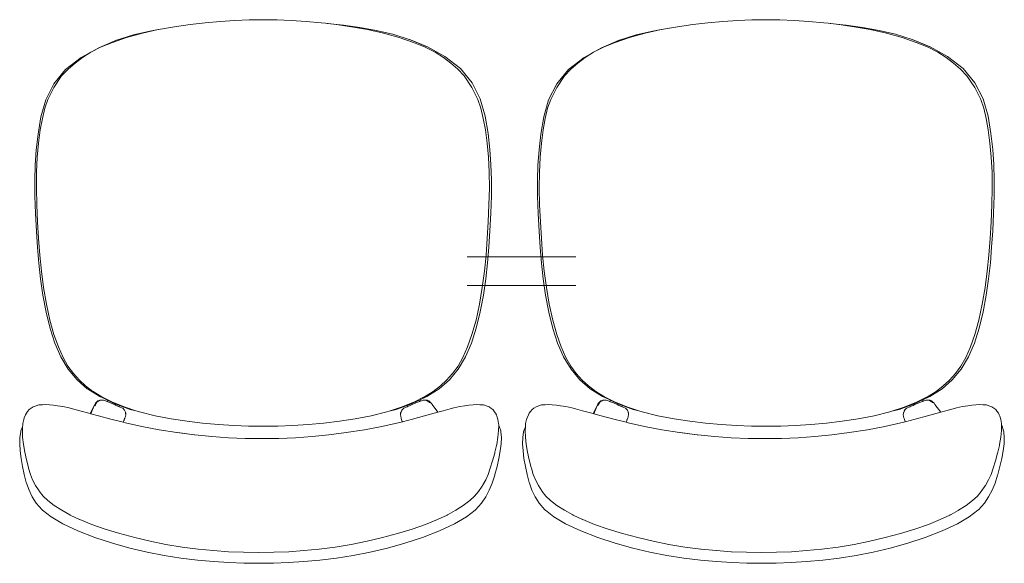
# Model space of a CAD drawing. Header units: feet. Extents: x 8 to 127, y 6 to 90.
# Tile 474 of 538: x 52.082 to 52.601, y 60.692 to 60.979. Entities that reach past the tile are written whole.
import ezdxf

# ---------------------------------------------------------------- set-up
doc = ezdxf.new("R2010")
doc.units = ezdxf.units.FT
doc.header["$MEASUREMENT"] = 0
doc.layers.add('MOBILIÁRIO - móveis', color=250, linetype='Continuous')

msp = doc.modelspace()

# ---------------------------------------------------------------- linework, layer by layer
at = {"layer": 'MOBILIÁRIO - móveis', "lineweight": 5}
for p, q in [((52.15915, 60.97456), (52.1634, 60.97529)), ((52.17149, 60.97647), (52.1634, 60.97529)), ((52.17149, 60.97647), (52.17941, 60.97739)), ((52.18735, 60.9781), (52.17941, 60.97739)), ((52.18735, 60.9781), (52.19515, 60.9786)), ((52.20265, 60.97891), (52.19515, 60.9786)), ((52.20265, 60.97891), (52.21, 60.97902)), ((52.21735, 60.97891), (52.21, 60.97902)), ((52.22484, 60.9786), (52.21735, 60.97891)), ((52.23263, 60.9781), (52.22484, 60.9786)), ((52.24056, 60.97739), (52.23263, 60.9781)), ((52.24286, 60.97712), (52.24056, 60.97739)), ((52.24382, 60.97704), (52.24286, 60.97712)), ((52.24846, 60.97647), (52.24286, 60.97712)), ((52.25236, 60.97606), (52.24382, 60.97704)), ((52.25653, 60.97529), (52.24846, 60.97647)), ((52.26096, 60.97484), (52.25236, 60.97606)), ((52.26498, 60.97383), (52.25653, 60.97529)), ((52.42415, 60.97456), (52.4284, 60.97529)), ((52.43649, 60.97647), (52.4284, 60.97529)), ((52.43649, 60.97647), (52.44441, 60.97739)), ((52.45235, 60.9781), (52.44441, 60.97739)), ((52.45235, 60.9781), (52.46015, 60.9786)), ((52.46765, 60.97891), (52.46015, 60.9786)), ((52.46765, 60.97891), (52.475, 60.97902)), ((52.48235, 60.97891), (52.475, 60.97902)), ((52.48984, 60.9786), (52.48235, 60.97891)), ((52.49763, 60.9781), (52.48984, 60.9786)), ((52.50556, 60.97739), (52.49763, 60.9781)), ((52.50786, 60.97712), (52.50556, 60.97739)), ((52.50882, 60.97704), (52.50786, 60.97712)), ((52.51346, 60.97647), (52.50786, 60.97712)), ((52.51736, 60.97606), (52.50882, 60.97704)), ((52.52153, 60.97529), (52.51346, 60.97647)), ((52.52596, 60.97484), (52.51736, 60.97606)), ((52.52998, 60.97383), (52.52153, 60.97529)), ((52.14164, 60.97101), (52.13284, 60.96822)), ((52.13811, 60.96965), (52.1464, 60.97199)), ((52.15038, 60.97303), (52.14164, 60.97101)), ((52.15472, 60.97379), (52.1464, 60.97199)), ((52.15472, 60.97379), (52.15038, 60.97303)), ((52.15493, 60.97383), (52.15472, 60.97379)), ((52.15493, 60.97383), (52.15818, 60.97439)), ((52.15906, 60.97455), (52.15818, 60.97439)), ((52.15915, 60.97456), (52.15906, 60.97455)), ((52.2696, 60.97338), (52.26096, 60.97484)), ((52.27348, 60.97199), (52.26498, 60.97383)), ((52.2783, 60.9714), (52.2696, 60.97338)), ((52.28174, 60.96965), (52.27348, 60.97199)), ((52.28707, 60.96866), (52.2783, 60.9714)), ((52.40664, 60.97101), (52.39784, 60.96822)), ((52.40311, 60.96965), (52.4114, 60.97199)), ((52.41538, 60.97303), (52.40664, 60.97101)), ((52.41972, 60.97379), (52.4114, 60.97199)), ((52.41972, 60.97379), (52.41538, 60.97303)), ((52.41993, 60.97383), (52.41972, 60.97379)), ((52.41993, 60.97383), (52.42318, 60.97439)), ((52.42406, 60.97455), (52.42318, 60.97439)), ((52.42415, 60.97456), (52.42406, 60.97455)), ((52.5346, 60.97338), (52.52596, 60.97484)), ((52.53848, 60.97199), (52.52998, 60.97383)), ((52.5433, 60.9714), (52.5346, 60.97338)), ((52.54674, 60.96965), (52.53848, 60.97199)), ((52.55207, 60.96866), (52.5433, 60.9714)), ((52.13238, 60.96804), (52.1234, 60.96423)), ((52.12385, 60.96442), (52.13274, 60.96818)), ((52.12434, 60.96449), (52.13058, 60.96707)), ((52.13058, 60.96707), (52.13811, 60.96965)), ((52.13238, 60.96804), (52.13274, 60.96818)), ((52.13284, 60.96822), (52.13274, 60.96818)), ((52.28174, 60.96965), (52.28924, 60.96707)), ((52.28707, 60.96866), (52.28711, 60.96864)), ((52.28711, 60.96864), (52.28761, 60.96848)), ((52.29597, 60.96488), (52.28711, 60.96864)), ((52.28761, 60.96848), (52.28766, 60.96846)), ((52.28766, 60.96846), (52.2966, 60.9647)), ((52.29546, 60.96449), (52.28924, 60.96707)), ((52.39738, 60.96804), (52.3884, 60.96423)), ((52.38885, 60.96442), (52.39774, 60.96818)), ((52.38934, 60.96449), (52.39558, 60.96707)), ((52.39558, 60.96707), (52.40311, 60.96965)), ((52.39738, 60.96804), (52.39774, 60.96818)), ((52.39784, 60.96822), (52.39774, 60.96818)), ((52.54674, 60.96965), (52.55424, 60.96707)), ((52.55207, 60.96866), (52.55211, 60.96864)), ((52.55211, 60.96864), (52.55261, 60.96848)), ((52.56097, 60.96488), (52.55211, 60.96864)), ((52.55261, 60.96848), (52.55266, 60.96846)), ((52.55266, 60.96846), (52.5616, 60.9647)), ((52.56046, 60.96449), (52.55424, 60.96707)), ((52.11417, 60.95911), (52.12336, 60.96422)), ((52.11477, 60.9591), (52.11915, 60.96186)), ((52.11915, 60.96186), (52.12434, 60.96449)), ((52.1234, 60.96423), (52.12336, 60.96422)), ((52.29546, 60.96449), (52.30064, 60.96186)), ((52.2966, 60.9647), (52.30575, 60.95962)), ((52.305, 60.9591), (52.30064, 60.96186)), ((52.30575, 60.95962), (52.31397, 60.95329)), ((52.37917, 60.95911), (52.38836, 60.96422)), ((52.37977, 60.9591), (52.38415, 60.96186)), ((52.38415, 60.96186), (52.38934, 60.96449)), ((52.3884, 60.96423), (52.38836, 60.96422)), ((52.56046, 60.96449), (52.56564, 60.96186)), ((52.5616, 60.9647), (52.57075, 60.95962)), ((52.57, 60.9591), (52.56564, 60.96186)), ((52.57075, 60.95962), (52.57897, 60.95329)), ((52.10592, 60.95278), (52.11417, 60.95911)), ((52.10721, 60.95291), (52.1109, 60.95614)), ((52.11477, 60.9591), (52.1109, 60.95614)), ((52.30886, 60.95614), (52.305, 60.9591)), ((52.31255, 60.95291), (52.30886, 60.95614)), ((52.37092, 60.95278), (52.37917, 60.95911)), ((52.37221, 60.95291), (52.3759, 60.95614)), ((52.37977, 60.9591), (52.3759, 60.95614)), ((52.57386, 60.95614), (52.57, 60.9591)), ((52.57755, 60.95291), (52.57386, 60.95614)), ((52.09974, 60.94333), (52.10384, 60.94935)), ((52.09977, 60.94527), (52.10592, 60.95278)), ((52.10384, 60.94935), (52.10721, 60.95291)), ((52.31255, 60.95291), (52.31591, 60.94935)), ((52.31397, 60.95329), (52.32012, 60.94576)), ((52.32001, 60.94333), (52.31591, 60.94935)), ((52.36474, 60.94333), (52.36884, 60.94935)), ((52.36477, 60.94527), (52.37092, 60.95278)), ((52.36884, 60.94935), (52.37221, 60.95291)), ((52.57755, 60.95291), (52.58091, 60.94935)), ((52.57897, 60.95329), (52.58512, 60.94576)), ((52.58501, 60.94333), (52.58091, 60.94935)), ((52.09549, 60.93681), (52.09977, 60.94527)), ((52.32012, 60.94576), (52.32441, 60.93726)), ((52.36049, 60.93681), (52.36477, 60.94527)), ((52.58512, 60.94576), (52.58941, 60.93726)), ((52.09656, 60.93697), (52.09974, 60.94333)), ((52.32318, 60.93697), (52.32001, 60.94333)), ((52.36156, 60.93697), (52.36474, 60.94333)), ((52.58818, 60.93697), (52.58501, 60.94333)), ((52.09288, 60.92775), (52.09549, 60.93681)), ((52.09497, 60.93231), (52.09656, 60.93697)), ((52.32318, 60.93697), (52.32477, 60.93231)), ((52.32441, 60.93726), (52.32704, 60.92814)), ((52.35788, 60.92775), (52.36049, 60.93681)), ((52.35997, 60.93231), (52.36156, 60.93697)), ((52.58818, 60.93697), (52.58977, 60.93231)), ((52.58941, 60.93726), (52.59204, 60.92814)), ((52.09368, 60.92701), (52.09497, 60.93231)), ((52.32607, 60.92701), (52.32477, 60.93231)), ((52.35868, 60.92701), (52.35997, 60.93231)), ((52.59107, 60.92701), (52.58977, 60.93231)), ((52.09139, 60.9187), (52.09288, 60.92775)), ((52.09368, 60.92701), (52.0926, 60.92095)), ((52.32715, 60.92095), (52.32607, 60.92701)), ((52.32704, 60.92814), (52.32855, 60.91904)), ((52.35639, 60.9187), (52.35788, 60.92775)), ((52.35868, 60.92701), (52.3576, 60.92095)), ((52.59215, 60.92095), (52.59107, 60.92701)), ((52.59204, 60.92814), (52.59355, 60.91904)), ((52.09044, 60.91036), (52.09139, 60.9187)), ((52.09168, 60.91402), (52.0926, 60.92095)), ((52.32808, 60.91402), (52.32715, 60.92095)), ((52.32855, 60.91904), (52.32952, 60.91065)), ((52.35544, 60.91036), (52.35639, 60.9187)), ((52.35668, 60.91402), (52.3576, 60.92095)), ((52.59308, 60.91402), (52.59215, 60.92095)), ((52.59355, 60.91904), (52.59452, 60.91065)), ((52.09168, 60.91402), (52.09099, 60.90647)), ((52.32878, 60.90647), (52.32808, 60.91402)), ((52.35668, 60.91402), (52.35599, 60.90647)), ((52.59378, 60.90647), (52.59308, 60.91402)), ((52.08988, 60.9024), (52.09044, 60.91036)), ((52.32952, 60.91065), (52.33008, 60.90265)), ((52.35488, 60.9024), (52.35544, 60.91036)), ((52.59452, 60.91065), (52.59508, 60.90265)), ((52.09062, 60.89857), (52.09099, 60.90647)), ((52.32915, 60.89857), (52.32878, 60.90647)), ((52.33008, 60.90265), (52.33034, 60.89463)), ((52.35562, 60.89857), (52.35599, 60.90647)), ((52.59415, 60.89857), (52.59378, 60.90647)), ((52.59508, 60.90265), (52.59534, 60.89463)), ((52.08964, 60.89442), (52.08988, 60.9024)), ((52.09062, 60.89857), (52.09054, 60.89025)), ((52.32924, 60.89025), (52.32915, 60.89857)), ((52.35464, 60.89442), (52.35488, 60.9024)), ((52.35562, 60.89857), (52.35554, 60.89025)), ((52.59424, 60.89025), (52.59415, 60.89857)), ((52.08968, 60.88605), (52.08964, 60.89442)), ((52.33034, 60.89463), (52.3303, 60.88623)), ((52.35468, 60.88605), (52.35464, 60.89442)), ((52.59534, 60.89463), (52.5953, 60.88623)), ((52.09073, 60.88143), (52.09054, 60.89025)), ((52.32905, 60.88143), (52.32924, 60.89025)), ((52.35573, 60.88143), (52.35554, 60.89025)), ((52.59405, 60.88143), (52.59424, 60.89025)), ((52.09, 60.87682), (52.08968, 60.88605)), ((52.3303, 60.88623), (52.33, 60.87696)), ((52.355, 60.87682), (52.35468, 60.88605)), ((52.5953, 60.88623), (52.595, 60.87696)), ((52.09051, 60.86756), (52.09, 60.87682)), ((52.09073, 60.88143), (52.09112, 60.87244)), ((52.32867, 60.87244), (52.32905, 60.88143)), ((52.33, 60.87696), (52.3295, 60.86767)), ((52.35551, 60.86756), (52.355, 60.87682)), ((52.35573, 60.88143), (52.35612, 60.87244)), ((52.59367, 60.87244), (52.59405, 60.88143)), ((52.595, 60.87696), (52.5945, 60.86767)), ((52.09165, 60.86361), (52.09112, 60.87244)), ((52.32815, 60.86361), (52.32867, 60.87244)), ((52.35665, 60.86361), (52.35612, 60.87244)), ((52.59315, 60.86361), (52.59367, 60.87244)), ((52.09106, 60.85899), (52.09051, 60.86756)), ((52.3295, 60.86767), (52.32896, 60.85907)), ((52.35606, 60.85899), (52.35551, 60.86756)), ((52.5945, 60.86767), (52.59396, 60.85907)), ((52.09165, 60.86361), (52.09233, 60.85493)), ((52.32748, 60.85493), (52.32815, 60.86361)), ((52.35665, 60.86361), (52.35733, 60.85493)), ((52.59248, 60.85493), (52.59315, 60.86361)), ((52.09174, 60.85073), (52.09106, 60.85899)), ((52.32896, 60.85907), (52.32828, 60.85079)), ((52.35674, 60.85073), (52.35606, 60.85899)), ((52.59396, 60.85907), (52.59328, 60.85079)), ((52.09266, 60.84236), (52.09174, 60.85073)), ((52.09318, 60.84639), (52.09233, 60.85493)), ((52.31752, 60.85396), (52.37483, 60.85396)), ((52.32663, 60.84639), (52.32748, 60.85493)), ((52.32828, 60.85079), (52.32737, 60.84241)), ((52.35766, 60.84236), (52.35674, 60.85073)), ((52.35818, 60.84639), (52.35733, 60.85493)), ((52.59163, 60.84639), (52.59248, 60.85493)), ((52.59328, 60.85079), (52.59237, 60.84241)), ((52.09318, 60.84639), (52.09431, 60.83783)), ((52.32552, 60.83783), (52.32663, 60.84639)), ((52.35818, 60.84639), (52.35931, 60.83783)), ((52.59052, 60.83783), (52.59163, 60.84639)), ((52.09392, 60.83379), (52.09266, 60.84236)), ((52.32737, 60.84241), (52.32613, 60.83383)), ((52.35892, 60.83379), (52.35766, 60.84236)), ((52.59237, 60.84241), (52.59113, 60.83383)), ((52.09581, 60.8291), (52.09431, 60.83783)), ((52.31752, 60.83896), (52.37483, 60.83896)), ((52.32404, 60.8291), (52.32552, 60.83783)), ((52.36081, 60.8291), (52.35931, 60.83783)), ((52.58904, 60.8291), (52.59052, 60.83783)), ((52.0956, 60.82494), (52.09392, 60.83379)), ((52.32613, 60.83383), (52.32446, 60.82496)), ((52.3606, 60.82494), (52.35892, 60.83379)), ((52.59113, 60.83383), (52.58946, 60.82496)), ((52.09771, 60.81633), (52.0956, 60.82494)), ((52.09581, 60.8291), (52.09765, 60.8207)), ((52.32221, 60.8207), (52.32404, 60.8291)), ((52.32446, 60.82496), (52.32237, 60.81635)), ((52.36271, 60.81633), (52.3606, 60.82494)), ((52.36081, 60.8291), (52.36265, 60.8207)), ((52.58721, 60.8207), (52.58904, 60.8291)), ((52.58946, 60.82496), (52.58737, 60.81635)), ((52.0998, 60.81313), (52.09765, 60.8207)), ((52.32007, 60.81313), (52.32221, 60.8207)), ((52.3648, 60.81313), (52.36265, 60.8207)), ((52.58507, 60.81313), (52.58721, 60.8207)), ((52.10023, 60.80853), (52.09771, 60.81633)), ((52.32237, 60.81635), (52.31987, 60.80854)), ((52.36523, 60.80853), (52.36271, 60.81633)), ((52.58737, 60.81635), (52.58487, 60.80854)), ((52.0998, 60.81313), (52.10216, 60.80653)), ((52.31773, 60.80653), (52.32007, 60.81313)), ((52.3648, 60.81313), (52.36716, 60.80653)), ((52.58273, 60.80653), (52.58507, 60.81313)), ((52.10338, 60.80137), (52.10023, 60.80853)), ((52.10458, 60.80103), (52.10216, 60.80653)), ((52.31532, 60.80103), (52.31773, 60.80653)), ((52.31987, 60.80854), (52.31674, 60.80137)), ((52.36838, 60.80137), (52.36523, 60.80853)), ((52.36958, 60.80103), (52.36716, 60.80653)), ((52.58032, 60.80103), (52.58273, 60.80653)), ((52.58487, 60.80854), (52.58174, 60.80137)), ((52.1073, 60.79483), (52.10338, 60.80137)), ((52.10719, 60.79642), (52.10458, 60.80103)), ((52.31532, 60.80103), (52.31273, 60.79642)), ((52.31674, 60.80137), (52.31284, 60.79483)), ((52.3723, 60.79483), (52.36838, 60.80137)), ((52.37219, 60.79642), (52.36958, 60.80103)), ((52.58032, 60.80103), (52.57773, 60.79642)), ((52.58174, 60.80137), (52.57784, 60.79483)), ((52.11008, 60.79249), (52.10719, 60.79642)), ((52.11197, 60.78919), (52.1073, 60.79483)), ((52.31284, 60.79483), (52.3082, 60.78919)), ((52.30985, 60.79249), (52.31273, 60.79642)), ((52.37508, 60.79249), (52.37219, 60.79642)), ((52.37697, 60.78919), (52.3723, 60.79483)), ((52.57784, 60.79483), (52.5732, 60.78919)), ((52.57485, 60.79249), (52.57773, 60.79642)), ((52.11008, 60.79249), (52.1132, 60.78906)), ((52.11738, 60.78454), (52.11197, 60.78919)), ((52.11649, 60.78599), (52.1132, 60.78906)), ((52.3082, 60.78919), (52.30282, 60.78454)), ((52.30349, 60.78599), (52.30675, 60.78906)), ((52.30675, 60.78906), (52.30985, 60.79249)), ((52.37508, 60.79249), (52.3782, 60.78906)), ((52.38238, 60.78454), (52.37697, 60.78919)), ((52.38149, 60.78599), (52.3782, 60.78906)), ((52.5732, 60.78919), (52.56782, 60.78454)), ((52.56849, 60.78599), (52.57175, 60.78906)), ((52.57175, 60.78906), (52.57485, 60.79249)), ((52.12028, 60.78312), (52.11649, 60.78599)), ((52.11738, 60.78454), (52.11743, 60.78451)), ((52.11743, 60.78451), (52.12391, 60.78042)), ((52.11804, 60.78423), (52.12436, 60.78021)), ((52.12037, 60.78305), (52.12028, 60.78312)), ((52.2951, 60.78032), (52.29972, 60.78312)), ((52.30282, 60.78454), (52.29636, 60.78045)), ((52.30349, 60.78599), (52.29972, 60.78312)), ((52.38528, 60.78312), (52.38149, 60.78599)), ((52.38238, 60.78454), (52.38243, 60.78451)), ((52.38243, 60.78451), (52.38891, 60.78042)), ((52.38304, 60.78423), (52.38936, 60.78021)), ((52.38537, 60.78305), (52.38528, 60.78312)), ((52.5601, 60.78032), (52.56472, 60.78312)), ((52.56782, 60.78454), (52.56136, 60.78045)), ((52.56849, 60.78599), (52.56472, 60.78312)), ((52.12501, 60.78025), (52.12037, 60.78305)), ((52.12175, 60.77698), (52.12277, 60.77795)), ((52.12246, 60.77744), (52.12343, 60.77806)), ((52.12277, 60.77795), (52.12288, 60.77806)), ((52.12362, 60.77832), (52.12288, 60.77806)), ((52.12351, 60.77811), (52.12328, 60.77802)), ((52.12343, 60.77806), (52.12328, 60.77802)), ((52.12343, 60.77806), (52.12351, 60.77811)), ((52.12475, 60.77842), (52.12351, 60.77811)), ((52.12411, 60.77849), (52.12362, 60.77832)), ((52.12362, 60.77832), (52.12397, 60.77847)), ((52.12391, 60.78042), (52.12436, 60.78021)), ((52.12397, 60.77847), (52.12411, 60.77849)), ((52.1257, 60.77848), (52.12411, 60.77849)), ((52.12436, 60.78021), (52.12443, 60.78016)), ((52.12443, 60.78016), (52.12802, 60.77845)), ((52.13061, 60.7775), (52.12501, 60.78025)), ((52.1257, 60.77848), (52.12584, 60.77846)), ((52.12746, 60.77791), (52.12584, 60.77846)), ((52.12779, 60.77777), (52.12802, 60.77845)), ((52.12802, 60.77845), (52.13187, 60.77661)), ((52.2883, 60.77661), (52.2915, 60.77814)), ((52.29497, 60.78025), (52.2894, 60.7775)), ((52.2915, 60.77814), (52.29273, 60.77872)), ((52.29269, 60.77791), (52.29298, 60.77801)), ((52.29273, 60.77872), (52.29631, 60.78042)), ((52.29273, 60.77872), (52.29571, 60.78016)), ((52.29273, 60.77872), (52.29298, 60.77801)), ((52.29298, 60.77801), (52.29431, 60.77846)), ((52.29431, 60.77846), (52.29448, 60.77848)), ((52.29448, 60.77848), (52.29609, 60.77849)), ((52.2951, 60.78032), (52.29497, 60.78025)), ((52.29654, 60.77811), (52.29535, 60.77842)), ((52.29571, 60.78016), (52.29575, 60.78019)), ((52.29575, 60.78019), (52.29576, 60.78019)), ((52.29609, 60.77849), (52.29627, 60.77847)), ((52.29683, 60.77822), (52.29609, 60.77849)), ((52.29627, 60.77847), (52.29645, 60.7784)), ((52.29631, 60.78042), (52.29636, 60.78045)), ((52.29645, 60.7784), (52.29657, 60.77834)), ((52.29654, 60.77811), (52.29753, 60.77744)), ((52.29679, 60.77802), (52.29654, 60.77811)), ((52.29657, 60.77834), (52.29683, 60.77822)), ((52.29729, 60.77806), (52.29683, 60.77822)), ((52.29729, 60.77806), (52.29745, 60.77795)), ((52.29734, 60.778), (52.29745, 60.77795)), ((52.29741, 60.77793), (52.29755, 60.77786)), ((52.29745, 60.77795), (52.29765, 60.77781)), ((52.39001, 60.78025), (52.38537, 60.78305)), ((52.38675, 60.77698), (52.38777, 60.77795)), ((52.38746, 60.77744), (52.38843, 60.77806)), ((52.38777, 60.77795), (52.38788, 60.77806)), ((52.38862, 60.77832), (52.38788, 60.77806)), ((52.38851, 60.77811), (52.38828, 60.77802)), ((52.38843, 60.77806), (52.38828, 60.77802)), ((52.38843, 60.77806), (52.38851, 60.77811)), ((52.38975, 60.77842), (52.38851, 60.77811)), ((52.38911, 60.77849), (52.38862, 60.77832)), ((52.38862, 60.77832), (52.38897, 60.77847)), ((52.38891, 60.78042), (52.38936, 60.78021)), ((52.38897, 60.77847), (52.38911, 60.77849)), ((52.3907, 60.77848), (52.38911, 60.77849)), ((52.38936, 60.78021), (52.38943, 60.78016)), ((52.38943, 60.78016), (52.39302, 60.77845)), ((52.39561, 60.7775), (52.39001, 60.78025)), ((52.3907, 60.77848), (52.39084, 60.77846)), ((52.39246, 60.77791), (52.39084, 60.77846)), ((52.39279, 60.77777), (52.39302, 60.77845)), ((52.39302, 60.77845), (52.39687, 60.77661)), ((52.5533, 60.77661), (52.5565, 60.77814)), ((52.55997, 60.78025), (52.5544, 60.7775)), ((52.5565, 60.77814), (52.55773, 60.77872)), ((52.55769, 60.77791), (52.55798, 60.77801)), ((52.55773, 60.77872), (52.56131, 60.78042)), ((52.55773, 60.77872), (52.56071, 60.78016)), ((52.55773, 60.77872), (52.55798, 60.77801)), ((52.55798, 60.77801), (52.55931, 60.77846)), ((52.55931, 60.77846), (52.55948, 60.77848)), ((52.55948, 60.77848), (52.56109, 60.77849)), ((52.5601, 60.78032), (52.55997, 60.78025)), ((52.56154, 60.77811), (52.56035, 60.77842)), ((52.56071, 60.78016), (52.56075, 60.78019)), ((52.56075, 60.78019), (52.56076, 60.78019)), ((52.56109, 60.77849), (52.56127, 60.77847)), ((52.56183, 60.77822), (52.56109, 60.77849)), ((52.56127, 60.77847), (52.56145, 60.7784)), ((52.56131, 60.78042), (52.56136, 60.78045)), ((52.56145, 60.7784), (52.56157, 60.77834)), ((52.56154, 60.77811), (52.56253, 60.77744)), ((52.56179, 60.77802), (52.56154, 60.77811)), ((52.56157, 60.77834), (52.56183, 60.77822)), ((52.56229, 60.77806), (52.56183, 60.77822)), ((52.56229, 60.77806), (52.56245, 60.77795)), ((52.56234, 60.778), (52.56245, 60.77795)), ((52.56241, 60.77793), (52.56255, 60.77786)), ((52.56245, 60.77795), (52.56265, 60.77781)), ((52.08591, 60.77246), (52.08678, 60.77356)), ((52.08678, 60.77356), (52.08777, 60.77434)), ((52.08777, 60.77434), (52.08887, 60.77503)), ((52.0904, 60.77552), (52.08887, 60.77503)), ((52.09178, 60.77594), (52.0904, 60.77552)), ((52.09367, 60.7761), (52.09178, 60.77594)), ((52.09537, 60.77624), (52.09367, 60.7761)), ((52.09738, 60.7761), (52.09537, 60.77624)), ((52.09963, 60.77593), (52.09738, 60.7761)), ((52.09963, 60.77593), (52.10168, 60.77558)), ((52.10452, 60.77513), (52.10168, 60.77558)), ((52.10779, 60.77437), (52.10452, 60.77513)), ((52.10959, 60.77392), (52.10779, 60.77437)), ((52.10959, 60.77392), (52.11338, 60.77294)), ((52.11338, 60.77294), (52.11896, 60.7714)), ((52.11896, 60.7714), (52.12133, 60.77623)), ((52.11927, 60.77131), (52.12085, 60.77507)), ((52.12133, 60.77623), (52.12148, 60.77655)), ((52.12166, 60.77602), (52.12142, 60.7755)), ((52.12161, 60.77682), (52.12148, 60.77655)), ((52.12161, 60.77682), (52.12175, 60.77698)), ((52.12191, 60.77648), (52.12166, 60.77602)), ((52.12246, 60.77744), (52.12191, 60.77648)), ((52.12191, 60.77648), (52.12223, 60.77708)), ((52.12223, 60.77708), (52.12246, 60.77744)), ((52.12746, 60.77791), (52.12779, 60.77777)), ((52.12919, 60.77717), (52.12762, 60.77782)), ((52.12779, 60.77777), (52.12919, 60.77717)), ((52.1296, 60.777), (52.12919, 60.77717)), ((52.13199, 60.77598), (52.1296, 60.777)), ((52.13727, 60.77475), (52.13061, 60.7775)), ((52.13187, 60.77661), (52.13438, 60.77569)), ((52.1322, 60.77589), (52.13199, 60.77598)), ((52.1322, 60.77589), (52.13418, 60.77505)), ((52.13405, 60.77507), (52.1322, 60.77589)), ((52.13418, 60.77505), (52.13438, 60.77569)), ((52.13418, 60.77505), (52.13422, 60.77504)), ((52.13422, 60.77504), (52.13602, 60.77429)), ((52.13438, 60.77569), (52.13999, 60.77365)), ((52.13705, 60.77317), (52.13602, 60.77429)), ((52.13764, 60.77181), (52.13705, 60.77317)), ((52.14301, 60.77285), (52.13727, 60.77475)), ((52.13999, 60.77365), (52.14301, 60.77285)), ((52.14482, 60.77225), (52.14301, 60.77285)), ((52.28277, 60.77475), (52.27643, 60.77264)), ((52.27643, 60.77264), (52.28022, 60.77365)), ((52.28022, 60.77365), (52.2859, 60.77573)), ((52.28328, 60.77322), (52.28259, 60.77203)), ((52.28259, 60.77203), (52.28309, 60.77317)), ((52.2894, 60.7775), (52.28277, 60.77475)), ((52.28414, 60.77429), (52.28309, 60.77317)), ((52.28594, 60.77504), (52.28414, 60.77429)), ((52.2859, 60.77573), (52.2883, 60.77661)), ((52.2859, 60.77573), (52.2861, 60.7751)), ((52.28594, 60.77504), (52.2861, 60.7751)), ((52.2861, 60.7751), (52.28759, 60.77573)), ((52.28759, 60.77573), (52.2861, 60.77507)), ((52.2861, 60.7751), (52.28611, 60.77507)), ((52.28816, 60.77598), (52.28759, 60.77573)), ((52.29055, 60.777), (52.28816, 60.77598)), ((52.29251, 60.77782), (52.29055, 60.777)), ((52.29251, 60.77782), (52.29269, 60.77791)), ((52.29753, 60.77744), (52.29778, 60.77708)), ((52.29765, 60.77781), (52.29866, 60.77682)), ((52.29887, 60.77655), (52.29866, 60.77682)), ((52.29887, 60.77655), (52.2991, 60.77623)), ((52.30217, 60.77218), (52.2991, 60.77623)), ((52.30488, 60.77294), (52.30217, 60.77218)), ((52.3086, 60.77392), (52.30488, 60.77294)), ((52.3086, 60.77392), (52.31044, 60.77437)), ((52.31364, 60.77513), (52.31044, 60.77437)), ((52.31641, 60.77558), (52.31364, 60.77513)), ((52.31641, 60.77558), (52.31848, 60.77593)), ((52.31848, 60.77593), (52.32065, 60.7761)), ((52.32269, 60.77624), (52.32065, 60.7761)), ((52.32431, 60.7761), (52.32269, 60.77624)), ((52.32623, 60.77594), (52.32431, 60.7761)), ((52.32752, 60.77552), (52.32623, 60.77594)), ((52.32907, 60.77503), (52.32752, 60.77552)), ((52.32907, 60.77503), (52.33008, 60.77434)), ((52.33108, 60.77356), (52.33008, 60.77434)), ((52.33171, 60.77266), (52.33108, 60.77356)), ((52.35091, 60.77246), (52.35178, 60.77356)), ((52.35178, 60.77356), (52.35277, 60.77434)), ((52.35277, 60.77434), (52.35387, 60.77503)), ((52.3554, 60.77552), (52.35387, 60.77503)), ((52.35678, 60.77594), (52.3554, 60.77552)), ((52.35867, 60.7761), (52.35678, 60.77594)), ((52.36037, 60.77624), (52.35867, 60.7761)), ((52.36238, 60.7761), (52.36037, 60.77624)), ((52.36463, 60.77593), (52.36238, 60.7761)), ((52.36463, 60.77593), (52.36668, 60.77558)), ((52.36952, 60.77513), (52.36668, 60.77558)), ((52.37279, 60.77437), (52.36952, 60.77513)), ((52.37459, 60.77392), (52.37279, 60.77437)), ((52.37459, 60.77392), (52.37838, 60.77294)), ((52.37838, 60.77294), (52.38396, 60.7714)), ((52.38396, 60.7714), (52.38633, 60.77623)), ((52.38427, 60.77131), (52.38585, 60.77507)), ((52.38633, 60.77623), (52.38648, 60.77655)), ((52.38666, 60.77602), (52.38642, 60.7755)), ((52.38661, 60.77682), (52.38648, 60.77655)), ((52.38661, 60.77682), (52.38675, 60.77698)), ((52.38691, 60.77648), (52.38666, 60.77602)), ((52.38746, 60.77744), (52.38691, 60.77648)), ((52.38691, 60.77648), (52.38723, 60.77708)), ((52.38723, 60.77708), (52.38746, 60.77744)), ((52.39246, 60.77791), (52.39279, 60.77777)), ((52.39419, 60.77717), (52.39262, 60.77782)), ((52.39279, 60.77777), (52.39419, 60.77717)), ((52.3946, 60.777), (52.39419, 60.77717)), ((52.39699, 60.77598), (52.3946, 60.777)), ((52.40227, 60.77475), (52.39561, 60.7775)), ((52.39687, 60.77661), (52.39938, 60.77569)), ((52.3972, 60.77589), (52.39699, 60.77598)), ((52.3972, 60.77589), (52.39918, 60.77505)), ((52.39905, 60.77507), (52.3972, 60.77589)), ((52.39918, 60.77505), (52.39938, 60.77569)), ((52.39918, 60.77505), (52.39922, 60.77504)), ((52.39922, 60.77504), (52.40102, 60.77429)), ((52.39938, 60.77569), (52.40499, 60.77365)), ((52.40205, 60.77317), (52.40102, 60.77429)), ((52.40264, 60.77181), (52.40205, 60.77317)), ((52.40801, 60.77285), (52.40227, 60.77475)), ((52.40499, 60.77365), (52.40801, 60.77285)), ((52.40982, 60.77225), (52.40801, 60.77285)), ((52.54777, 60.77475), (52.54143, 60.77264)), ((52.54143, 60.77264), (52.54522, 60.77365)), ((52.54522, 60.77365), (52.5509, 60.77573)), ((52.54828, 60.77322), (52.54759, 60.77203)), ((52.54759, 60.77203), (52.54809, 60.77317)), ((52.5544, 60.7775), (52.54777, 60.77475)), ((52.54914, 60.77429), (52.54809, 60.77317)), ((52.55094, 60.77504), (52.54914, 60.77429)), ((52.5509, 60.77573), (52.5533, 60.77661)), ((52.5509, 60.77573), (52.5511, 60.7751)), ((52.55094, 60.77504), (52.5511, 60.7751)), ((52.5511, 60.7751), (52.55259, 60.77573)), ((52.55259, 60.77573), (52.5511, 60.77507)), ((52.5511, 60.7751), (52.55111, 60.77507)), ((52.55316, 60.77598), (52.55259, 60.77573)), ((52.55555, 60.777), (52.55316, 60.77598)), ((52.55751, 60.77782), (52.55555, 60.777)), ((52.55751, 60.77782), (52.55769, 60.77791)), ((52.56253, 60.77744), (52.56278, 60.77708)), ((52.56265, 60.77781), (52.56366, 60.77682)), ((52.56387, 60.77655), (52.56366, 60.77682)), ((52.56387, 60.77655), (52.5641, 60.77623)), ((52.56717, 60.77218), (52.5641, 60.77623)), ((52.56988, 60.77294), (52.56717, 60.77218)), ((52.5736, 60.77392), (52.56988, 60.77294)), ((52.5736, 60.77392), (52.57544, 60.77437)), ((52.57864, 60.77513), (52.57544, 60.77437)), ((52.58141, 60.77558), (52.57864, 60.77513)), ((52.58141, 60.77558), (52.58348, 60.77593)), ((52.58348, 60.77593), (52.58565, 60.7761)), ((52.58769, 60.77624), (52.58565, 60.7761)), ((52.58931, 60.7761), (52.58769, 60.77624)), ((52.59123, 60.77594), (52.58931, 60.7761)), ((52.59252, 60.77552), (52.59123, 60.77594)), ((52.59407, 60.77503), (52.59252, 60.77552)), ((52.59407, 60.77503), (52.59508, 60.77434)), ((52.59608, 60.77356), (52.59508, 60.77434)), ((52.59671, 60.77266), (52.59608, 60.77356)), ((52.08386, 60.76836), (52.08338, 60.76612)), ((52.08413, 60.76911), (52.08386, 60.76836)), ((52.08413, 60.76911), (52.08483, 60.77073)), ((52.08529, 60.77156), (52.08483, 60.77073)), ((52.08591, 60.77246), (52.08529, 60.77156)), ((52.11896, 60.7714), (52.11927, 60.77131)), ((52.11927, 60.77131), (52.12326, 60.77021)), ((52.12982, 60.76846), (52.12326, 60.77021)), ((52.12982, 60.76846), (52.13626, 60.76687)), ((52.13723, 60.76923), (52.13626, 60.76687)), ((52.13668, 60.76776), (52.13646, 60.7672)), ((52.13668, 60.76776), (52.13678, 60.76798)), ((52.13707, 60.76874), (52.13678, 60.76798)), ((52.13707, 60.76874), (52.13723, 60.76923)), ((52.13723, 60.76923), (52.13734, 60.76949)), ((52.13745, 60.76985), (52.13734, 60.76949)), ((52.13766, 60.77084), (52.13745, 60.76985)), ((52.13756, 60.77151), (52.13748, 60.77203)), ((52.13755, 60.77191), (52.13756, 60.77151)), ((52.1376, 60.77124), (52.13756, 60.77151)), ((52.13764, 60.77181), (52.1376, 60.77124)), ((52.13766, 60.77084), (52.1376, 60.77124)), ((52.15307, 60.77023), (52.14482, 60.77225)), ((52.16158, 60.76862), (52.15307, 60.77023)), ((52.16991, 60.76735), (52.16158, 60.76862)), ((52.25854, 60.76862), (52.25024, 60.76735)), ((52.26703, 60.77023), (52.25854, 60.76862)), ((52.27526, 60.77225), (52.26703, 60.77023)), ((52.27643, 60.77264), (52.27526, 60.77225)), ((52.2825, 60.77154), (52.28236, 60.77084)), ((52.28252, 60.76985), (52.28236, 60.77084)), ((52.28249, 60.77181), (52.28254, 60.77191)), ((52.2825, 60.77154), (52.28249, 60.77181)), ((52.28252, 60.77168), (52.2825, 60.77154)), ((52.28259, 60.77203), (52.28252, 60.77168)), ((52.28252, 60.77168), (52.28254, 60.77191)), ((52.28252, 60.76985), (52.28269, 60.76923)), ((52.28259, 60.77203), (52.28254, 60.77191)), ((52.28269, 60.76923), (52.28285, 60.76874)), ((52.28285, 60.76874), (52.28334, 60.76728)), ((52.28867, 60.76846), (52.28339, 60.76714)), ((52.29515, 60.77021), (52.28867, 60.76846)), ((52.29515, 60.77021), (52.30217, 60.77218)), ((52.33185, 60.77246), (52.33171, 60.77266)), ((52.33248, 60.77156), (52.33185, 60.77246)), ((52.33294, 60.77073), (52.33248, 60.77156)), ((52.33322, 60.76998), (52.33294, 60.77073)), ((52.33379, 60.76836), (52.33322, 60.76998)), ((52.3341, 60.76612), (52.33379, 60.76836)), ((52.34886, 60.76836), (52.34838, 60.76612)), ((52.34913, 60.76911), (52.34886, 60.76836)), ((52.34913, 60.76911), (52.34983, 60.77073)), ((52.35029, 60.77156), (52.34983, 60.77073)), ((52.35091, 60.77246), (52.35029, 60.77156)), ((52.38396, 60.7714), (52.38427, 60.77131)), ((52.38427, 60.77131), (52.38826, 60.77021)), ((52.39482, 60.76846), (52.38826, 60.77021)), ((52.39482, 60.76846), (52.40126, 60.76687)), ((52.40223, 60.76923), (52.40126, 60.76687)), ((52.40168, 60.76776), (52.40146, 60.7672)), ((52.40168, 60.76776), (52.40178, 60.76798)), ((52.40207, 60.76874), (52.40178, 60.76798)), ((52.40207, 60.76874), (52.40223, 60.76923)), ((52.40223, 60.76923), (52.40234, 60.76949)), ((52.40245, 60.76985), (52.40234, 60.76949)), ((52.40266, 60.77084), (52.40245, 60.76985)), ((52.40256, 60.77151), (52.40248, 60.77203)), ((52.40255, 60.77191), (52.40256, 60.77151)), ((52.4026, 60.77124), (52.40256, 60.77151)), ((52.40264, 60.77181), (52.4026, 60.77124)), ((52.40266, 60.77084), (52.4026, 60.77124)), ((52.41807, 60.77023), (52.40982, 60.77225)), ((52.42658, 60.76862), (52.41807, 60.77023)), ((52.43491, 60.76735), (52.42658, 60.76862)), ((52.52354, 60.76862), (52.51524, 60.76735)), ((52.53203, 60.77023), (52.52354, 60.76862)), ((52.54026, 60.77225), (52.53203, 60.77023)), ((52.54143, 60.77264), (52.54026, 60.77225)), ((52.5475, 60.77154), (52.54736, 60.77084)), ((52.54752, 60.76985), (52.54736, 60.77084)), ((52.54749, 60.77181), (52.54754, 60.77191)), ((52.5475, 60.77154), (52.54749, 60.77181)), ((52.54752, 60.77168), (52.5475, 60.77154)), ((52.54759, 60.77203), (52.54752, 60.77168)), ((52.54752, 60.77168), (52.54754, 60.77191)), ((52.54752, 60.76985), (52.54769, 60.76923)), ((52.54759, 60.77203), (52.54754, 60.77191)), ((52.54769, 60.76923), (52.54785, 60.76874)), ((52.54785, 60.76874), (52.54834, 60.76728)), ((52.55367, 60.76846), (52.54839, 60.76714)), ((52.56015, 60.77021), (52.55367, 60.76846)), ((52.56015, 60.77021), (52.56717, 60.77218)), ((52.59685, 60.77246), (52.59671, 60.77266)), ((52.59748, 60.77156), (52.59685, 60.77246)), ((52.59794, 60.77073), (52.59748, 60.77156)), ((52.59822, 60.76998), (52.59794, 60.77073)), ((52.59879, 60.76836), (52.59822, 60.76998)), ((52.5991, 60.76612), (52.59879, 60.76836)), ((52.08241, 60.76224), (52.08326, 60.76445)), ((52.08326, 60.76445), (52.08314, 60.7625)), ((52.08314, 60.7625), (52.08327, 60.75899)), ((52.08326, 60.76445), (52.08327, 60.76448)), ((52.08332, 60.76548), (52.08327, 60.76448)), ((52.08338, 60.76612), (52.08332, 60.76548)), ((52.13626, 60.76687), (52.13631, 60.76685)), ((52.13631, 60.76685), (52.13646, 60.7672)), ((52.13631, 60.76685), (52.13745, 60.76657)), ((52.14604, 60.76468), (52.13745, 60.76657)), ((52.14604, 60.76468), (52.1552, 60.76292)), ((52.1552, 60.76292), (52.16452, 60.76143)), ((52.17815, 60.76637), (52.16991, 60.76735)), ((52.18642, 60.76564), (52.17815, 60.76637)), ((52.19456, 60.76514), (52.18642, 60.76564)), ((52.2024, 60.76484), (52.19456, 60.76514)), ((52.21009, 60.76475), (52.2024, 60.76484)), ((52.21778, 60.76484), (52.21009, 60.76475)), ((52.22562, 60.76514), (52.21778, 60.76484)), ((52.23375, 60.76564), (52.22562, 60.76514)), ((52.24201, 60.76637), (52.23375, 60.76564)), ((52.25024, 60.76735), (52.24201, 60.76637)), ((52.2538, 60.76136), (52.26351, 60.76292)), ((52.27259, 60.76468), (52.26351, 60.76292)), ((52.28111, 60.76657), (52.27259, 60.76468)), ((52.28339, 60.76714), (52.28111, 60.76657)), ((52.28339, 60.76714), (52.28334, 60.76728)), ((52.33415, 60.7625), (52.3338, 60.75899)), ((52.33417, 60.76548), (52.3341, 60.76612)), ((52.33415, 60.7625), (52.33417, 60.76518)), ((52.33417, 60.76518), (52.33417, 60.76548)), ((52.33417, 60.76518), (52.33449, 60.7647)), ((52.33449, 60.7647), (52.33525, 60.76224)), ((52.34741, 60.76224), (52.34826, 60.76445)), ((52.34826, 60.76445), (52.34814, 60.7625)), ((52.34814, 60.7625), (52.34827, 60.75899)), ((52.34826, 60.76445), (52.34827, 60.76448)), ((52.34832, 60.76548), (52.34827, 60.76448)), ((52.34838, 60.76612), (52.34832, 60.76548)), ((52.40126, 60.76687), (52.40131, 60.76685)), ((52.40131, 60.76685), (52.40146, 60.7672)), ((52.40131, 60.76685), (52.40245, 60.76657)), ((52.41104, 60.76468), (52.40245, 60.76657)), ((52.41104, 60.76468), (52.4202, 60.76292)), ((52.4202, 60.76292), (52.42952, 60.76143)), ((52.44315, 60.76637), (52.43491, 60.76735)), ((52.45142, 60.76564), (52.44315, 60.76637)), ((52.45956, 60.76514), (52.45142, 60.76564)), ((52.4674, 60.76484), (52.45956, 60.76514)), ((52.47509, 60.76475), (52.4674, 60.76484)), ((52.48278, 60.76484), (52.47509, 60.76475)), ((52.49062, 60.76514), (52.48278, 60.76484)), ((52.49875, 60.76564), (52.49062, 60.76514)), ((52.50701, 60.76637), (52.49875, 60.76564)), ((52.51524, 60.76735), (52.50701, 60.76637)), ((52.5188, 60.76136), (52.52851, 60.76292)), ((52.53759, 60.76468), (52.52851, 60.76292)), ((52.54611, 60.76657), (52.53759, 60.76468)), ((52.54839, 60.76714), (52.54611, 60.76657)), ((52.54839, 60.76714), (52.54834, 60.76728)), ((52.59915, 60.7625), (52.5988, 60.75899)), ((52.59917, 60.76548), (52.5991, 60.76612)), ((52.59915, 60.7625), (52.59917, 60.76518)), ((52.59917, 60.76518), (52.59917, 60.76548)), ((52.59917, 60.76518), (52.59949, 60.7647)), ((52.59949, 60.7647), (52.60025, 60.76224)), ((52.08174, 60.75538), (52.08182, 60.75874)), ((52.08182, 60.75874), (52.08232, 60.76179)), ((52.08232, 60.76179), (52.08241, 60.76224)), ((52.08327, 60.75899), (52.0837, 60.75517)), ((52.16452, 60.76143), (52.17379, 60.76023)), ((52.16489, 60.76136), (52.17379, 60.76023)), ((52.17407, 60.7602), (52.17379, 60.76023)), ((52.18298, 60.75931), (52.17407, 60.7602)), ((52.18298, 60.75931), (52.19177, 60.75869)), ((52.19177, 60.75869), (52.20059, 60.75833)), ((52.20059, 60.75833), (52.20941, 60.75822)), ((52.20941, 60.75822), (52.21822, 60.75833)), ((52.21822, 60.75833), (52.22702, 60.75869)), ((52.22702, 60.75869), (52.23579, 60.75931)), ((52.23579, 60.75931), (52.24467, 60.7602)), ((52.24467, 60.7602), (52.2538, 60.76136)), ((52.33314, 60.75517), (52.3338, 60.75899)), ((52.33533, 60.76179), (52.33525, 60.76224)), ((52.33533, 60.76179), (52.33563, 60.75874)), ((52.33563, 60.75874), (52.3355, 60.75538)), ((52.34674, 60.75538), (52.34682, 60.75874)), ((52.34682, 60.75874), (52.34732, 60.76179)), ((52.34732, 60.76179), (52.34741, 60.76224)), ((52.34827, 60.75899), (52.3487, 60.75517)), ((52.42952, 60.76143), (52.43879, 60.76023)), ((52.42989, 60.76136), (52.43879, 60.76023)), ((52.43907, 60.7602), (52.43879, 60.76023)), ((52.44798, 60.75931), (52.43907, 60.7602)), ((52.44798, 60.75931), (52.45677, 60.75869)), ((52.45677, 60.75869), (52.46559, 60.75833)), ((52.46559, 60.75833), (52.47441, 60.75822)), ((52.47441, 60.75822), (52.48322, 60.75833)), ((52.48322, 60.75833), (52.49202, 60.75869)), ((52.49202, 60.75869), (52.50079, 60.75931)), ((52.50079, 60.75931), (52.50967, 60.7602)), ((52.50967, 60.7602), (52.5188, 60.76136)), ((52.59814, 60.75517), (52.5988, 60.75899)), ((52.60033, 60.76179), (52.60025, 60.76224)), ((52.60033, 60.76179), (52.60063, 60.75874)), ((52.60063, 60.75874), (52.6005, 60.75538)), ((52.08199, 60.75171), (52.08174, 60.75538)), ((52.0837, 60.75517), (52.0844, 60.75113)), ((52.33221, 60.75113), (52.33302, 60.75465)), ((52.33314, 60.75517), (52.33302, 60.75465)), ((52.3355, 60.75538), (52.33502, 60.75171)), ((52.34699, 60.75171), (52.34674, 60.75538)), ((52.3487, 60.75517), (52.3494, 60.75113)), ((52.59721, 60.75113), (52.59802, 60.75465)), ((52.59814, 60.75517), (52.59802, 60.75465)), ((52.6005, 60.75538), (52.60002, 60.75171)), ((52.08249, 60.74773), (52.08199, 60.75171)), ((52.08321, 60.74355), (52.08249, 60.74773)), ((52.0844, 60.75113), (52.08531, 60.74696)), ((52.08531, 60.74696), (52.08631, 60.74305)), ((52.33095, 60.74647), (52.33209, 60.75062)), ((52.33221, 60.75113), (52.33209, 60.75062)), ((52.33429, 60.74773), (52.33334, 60.74355)), ((52.33502, 60.75171), (52.33429, 60.74773)), ((52.34749, 60.74773), (52.34699, 60.75171)), ((52.34821, 60.74355), (52.34749, 60.74773)), ((52.3494, 60.75113), (52.35031, 60.74696)), ((52.35031, 60.74696), (52.35131, 60.74305)), ((52.59595, 60.74647), (52.59709, 60.75062)), ((52.59721, 60.75113), (52.59709, 60.75062)), ((52.59929, 60.74773), (52.59834, 60.74355)), ((52.60002, 60.75171), (52.59929, 60.74773)), ((52.08412, 60.73929), (52.08321, 60.74355)), ((52.08644, 60.74258), (52.08631, 60.74305)), ((52.08644, 60.74258), (52.08739, 60.73938)), ((52.32862, 60.73938), (52.32975, 60.74258)), ((52.32975, 60.74258), (52.33095, 60.74647)), ((52.33334, 60.74355), (52.3322, 60.73928)), ((52.34912, 60.73929), (52.34821, 60.74355)), ((52.35144, 60.74258), (52.35131, 60.74305)), ((52.35144, 60.74258), (52.35239, 60.73938)), ((52.59362, 60.73938), (52.59475, 60.74258)), ((52.59475, 60.74258), (52.59595, 60.74647)), ((52.59834, 60.74355), (52.5972, 60.73928)), ((52.08522, 60.73515), (52.08412, 60.73929)), ((52.08739, 60.73938), (52.08853, 60.73647)), ((52.08853, 60.73647), (52.09009, 60.73346)), ((52.32564, 60.73346), (52.32734, 60.73647)), ((52.32734, 60.73647), (52.32862, 60.73938)), ((52.33075, 60.73478), (52.33208, 60.73891)), ((52.33208, 60.73891), (52.3322, 60.73928)), ((52.35022, 60.73515), (52.34912, 60.73929)), ((52.35239, 60.73938), (52.35353, 60.73647)), ((52.35353, 60.73647), (52.35509, 60.73346)), ((52.59064, 60.73346), (52.59234, 60.73647)), ((52.59234, 60.73647), (52.59362, 60.73938)), ((52.59575, 60.73478), (52.59708, 60.73891)), ((52.59708, 60.73891), (52.5972, 60.73928)), ((52.08535, 60.73479), (52.08522, 60.73515)), ((52.08535, 60.73479), (52.08669, 60.73103)), ((52.09009, 60.73346), (52.09192, 60.73062)), ((52.32542, 60.73311), (52.32348, 60.73028)), ((52.32542, 60.73311), (52.32564, 60.73346)), ((52.32922, 60.73103), (52.33075, 60.73478)), ((52.35035, 60.73479), (52.35022, 60.73515)), ((52.35035, 60.73479), (52.35169, 60.73103)), ((52.35509, 60.73346), (52.35692, 60.73062)), ((52.59042, 60.73311), (52.58848, 60.73028)), ((52.59042, 60.73311), (52.59064, 60.73346)), ((52.59422, 60.73103), (52.59575, 60.73478)), ((52.08669, 60.73103), (52.08837, 60.72752)), ((52.08837, 60.72752), (52.09047, 60.72415)), ((52.09192, 60.73062), (52.09215, 60.73028)), ((52.09409, 60.7279), (52.09215, 60.73028)), ((52.09409, 60.7279), (52.09654, 60.72561)), ((52.31893, 60.72561), (52.32144, 60.7279)), ((52.32144, 60.7279), (52.32348, 60.73028)), ((52.32514, 60.72415), (52.32738, 60.72752)), ((52.32738, 60.72752), (52.32922, 60.73103)), ((52.35169, 60.73103), (52.35337, 60.72752)), ((52.35337, 60.72752), (52.35547, 60.72415)), ((52.35692, 60.73062), (52.35715, 60.73028)), ((52.35909, 60.7279), (52.35715, 60.73028)), ((52.35909, 60.7279), (52.36154, 60.72561)), ((52.58393, 60.72561), (52.58644, 60.7279)), ((52.58644, 60.7279), (52.58848, 60.73028)), ((52.59014, 60.72415), (52.59238, 60.72752)), ((52.59238, 60.72752), (52.59422, 60.73103)), ((52.09047, 60.72415), (52.09352, 60.72073)), ((52.09988, 60.72304), (52.09654, 60.72561)), ((52.10386, 60.72043), (52.09988, 60.72304)), ((52.31553, 60.72304), (52.31151, 60.72043)), ((52.31553, 60.72304), (52.31893, 60.72561)), ((52.32197, 60.72073), (52.32514, 60.72415)), ((52.35547, 60.72415), (52.35852, 60.72073)), ((52.36488, 60.72304), (52.36154, 60.72561)), ((52.36886, 60.72043), (52.36488, 60.72304)), ((52.58053, 60.72304), (52.57651, 60.72043)), ((52.58053, 60.72304), (52.58393, 60.72561)), ((52.58697, 60.72073), (52.59014, 60.72415)), ((52.09376, 60.72054), (52.09352, 60.72073)), ((52.09376, 60.72054), (52.09827, 60.717)), ((52.10446, 60.71336), (52.09827, 60.717)), ((52.1082, 60.71801), (52.10386, 60.72043)), ((52.1082, 60.71801), (52.10833, 60.71795)), ((52.10833, 60.71795), (52.10841, 60.7179)), ((52.10841, 60.7179), (52.11331, 60.7156)), ((52.30184, 60.71552), (52.30693, 60.7179)), ((52.30693, 60.7179), (52.30713, 60.71801)), ((52.30713, 60.71801), (52.30759, 60.71826)), ((52.30759, 60.71826), (52.31128, 60.7203)), ((52.31715, 60.717), (52.31092, 60.71336)), ((52.31128, 60.7203), (52.31151, 60.72043)), ((52.32174, 60.72054), (52.31715, 60.717)), ((52.32174, 60.72054), (52.32197, 60.72073)), ((52.35876, 60.72054), (52.35852, 60.72073)), ((52.35876, 60.72054), (52.36327, 60.717)), ((52.36946, 60.71336), (52.36327, 60.717)), ((52.3732, 60.71801), (52.36886, 60.72043)), ((52.3732, 60.71801), (52.37333, 60.71795)), ((52.37333, 60.71795), (52.37341, 60.7179)), ((52.37341, 60.7179), (52.37831, 60.7156)), ((52.56684, 60.71552), (52.57193, 60.7179)), ((52.57193, 60.7179), (52.57213, 60.71801)), ((52.57213, 60.71801), (52.57259, 60.71826)), ((52.57259, 60.71826), (52.57628, 60.7203)), ((52.58215, 60.717), (52.57592, 60.71336)), ((52.57628, 60.7203), (52.57651, 60.72043)), ((52.58674, 60.72054), (52.58215, 60.717)), ((52.58674, 60.72054), (52.58697, 60.72073)), ((52.11244, 60.70966), (52.10446, 60.71336)), ((52.11331, 60.7156), (52.11349, 60.71552)), ((52.11973, 60.71298), (52.11349, 60.71552)), ((52.11973, 60.71298), (52.12682, 60.71047)), ((52.12682, 60.71047), (52.13444, 60.70816)), ((52.28087, 60.70816), (52.2885, 60.71047)), ((52.2885, 60.71047), (52.29559, 60.71298)), ((52.29559, 60.71298), (52.30184, 60.71552)), ((52.31092, 60.71336), (52.30292, 60.70966)), ((52.37744, 60.70966), (52.36946, 60.71336)), ((52.37831, 60.7156), (52.37849, 60.71552)), ((52.38473, 60.71298), (52.37849, 60.71552)), ((52.38473, 60.71298), (52.39182, 60.71047)), ((52.39182, 60.71047), (52.39944, 60.70816)), ((52.54587, 60.70816), (52.5535, 60.71047)), ((52.5535, 60.71047), (52.56059, 60.71298)), ((52.56059, 60.71298), (52.56684, 60.71552)), ((52.57592, 60.71336), (52.56792, 60.70966)), ((52.12142, 60.70617), (52.11244, 60.70966)), ((52.1306, 60.70308), (52.12142, 60.70617)), ((52.13444, 60.70816), (52.14241, 60.70606)), ((52.15053, 60.70414), (52.14241, 60.70606)), ((52.27291, 60.70606), (52.2648, 60.70414)), ((52.27291, 60.70606), (52.28087, 60.70816)), ((52.29394, 60.70617), (52.28475, 60.70308)), ((52.30292, 60.70966), (52.29394, 60.70617)), ((52.38642, 60.70617), (52.37744, 60.70966)), ((52.3956, 60.70308), (52.38642, 60.70617)), ((52.39944, 60.70816), (52.40741, 60.70606)), ((52.41553, 60.70414), (52.40741, 60.70606)), ((52.53791, 60.70606), (52.5298, 60.70414)), ((52.53791, 60.70606), (52.54587, 60.70816)), ((52.55894, 60.70617), (52.54975, 60.70308)), ((52.56792, 60.70966), (52.55894, 60.70617)), ((52.13982, 60.70044), (52.1306, 60.70308)), ((52.14889, 60.69829), (52.13982, 60.70044)), ((52.15882, 60.70247), (52.15053, 60.70414)), ((52.16734, 60.70109), (52.15882, 60.70247)), ((52.17575, 60.7), (52.16734, 60.70109)), ((52.24799, 60.70109), (52.23954, 60.69999)), ((52.2565, 60.70247), (52.24799, 60.70109)), ((52.2648, 60.70414), (52.2565, 60.70247)), ((52.27554, 60.70044), (52.26647, 60.69829)), ((52.28475, 60.70308), (52.27554, 60.70044)), ((52.40482, 60.70044), (52.3956, 60.70308)), ((52.41389, 60.69829), (52.40482, 60.70044)), ((52.42382, 60.70247), (52.41553, 60.70414)), ((52.43234, 60.70109), (52.42382, 60.70247)), ((52.44075, 60.7), (52.43234, 60.70109)), ((52.51299, 60.70109), (52.50454, 60.69999)), ((52.5215, 60.70247), (52.51299, 60.70109)), ((52.5298, 60.70414), (52.5215, 60.70247)), ((52.54054, 60.70044), (52.53147, 60.69829)), ((52.54975, 60.70308), (52.54054, 60.70044)), ((52.15784, 60.69657), (52.14889, 60.69829)), ((52.16673, 60.69522), (52.15784, 60.69657)), ((52.17545, 60.69419), (52.16673, 60.69522)), ((52.17579, 60.69999), (52.17575, 60.7)), ((52.18385, 60.69918), (52.17579, 60.69999)), ((52.18385, 60.69918), (52.18388, 60.69918)), ((52.18388, 60.69918), (52.19177, 60.69863)), ((52.19179, 60.69863), (52.19177, 60.69863)), ((52.19971, 60.69831), (52.19179, 60.69863)), ((52.19971, 60.69831), (52.19973, 60.69831)), ((52.20766, 60.69821), (52.19973, 60.69831)), ((52.2156, 60.69831), (52.20766, 60.69821)), ((52.22353, 60.69863), (52.2156, 60.69831)), ((52.23145, 60.69918), (52.22353, 60.69863)), ((52.23954, 60.69999), (52.23145, 60.69918)), ((52.24862, 60.69522), (52.23991, 60.69419)), ((52.25751, 60.69657), (52.24862, 60.69522)), ((52.26647, 60.69829), (52.25751, 60.69657)), ((52.42284, 60.69657), (52.41389, 60.69829)), ((52.43173, 60.69522), (52.42284, 60.69657)), ((52.44045, 60.69419), (52.43173, 60.69522)), ((52.44079, 60.69999), (52.44075, 60.7)), ((52.44885, 60.69918), (52.44079, 60.69999)), ((52.44885, 60.69918), (52.44888, 60.69918)), ((52.44888, 60.69918), (52.45677, 60.69863)), ((52.45679, 60.69863), (52.45677, 60.69863)), ((52.46471, 60.69831), (52.45679, 60.69863)), ((52.46471, 60.69831), (52.46473, 60.69831)), ((52.47266, 60.69821), (52.46473, 60.69831)), ((52.4806, 60.69831), (52.47266, 60.69821)), ((52.48853, 60.69863), (52.4806, 60.69831)), ((52.49645, 60.69918), (52.48853, 60.69863)), ((52.50454, 60.69999), (52.49645, 60.69918)), ((52.51362, 60.69522), (52.50491, 60.69419)), ((52.52251, 60.69657), (52.51362, 60.69522)), ((52.53147, 60.69829), (52.52251, 60.69657)), ((52.18388, 60.69342), (52.17545, 60.69419)), ((52.19204, 60.6929), (52.18388, 60.69342)), ((52.19993, 60.6926), (52.19204, 60.6929)), ((52.20768, 60.6925), (52.19993, 60.6926)), ((52.21543, 60.6926), (52.20768, 60.6925)), ((52.22331, 60.6929), (52.21543, 60.6926)), ((52.23147, 60.69342), (52.22331, 60.6929)), ((52.23991, 60.69419), (52.23147, 60.69342)), ((52.44888, 60.69342), (52.44045, 60.69419)), ((52.45704, 60.6929), (52.44888, 60.69342)), ((52.46493, 60.6926), (52.45704, 60.6929)), ((52.47268, 60.6925), (52.46493, 60.6926)), ((52.48043, 60.6926), (52.47268, 60.6925)), ((52.48831, 60.6929), (52.48043, 60.6926)), ((52.49647, 60.69342), (52.48831, 60.6929)), ((52.50491, 60.69419), (52.49647, 60.69342))]:
    msp.add_line(p, q, dxfattribs=at)

doc.saveas('drawing.dxf')
